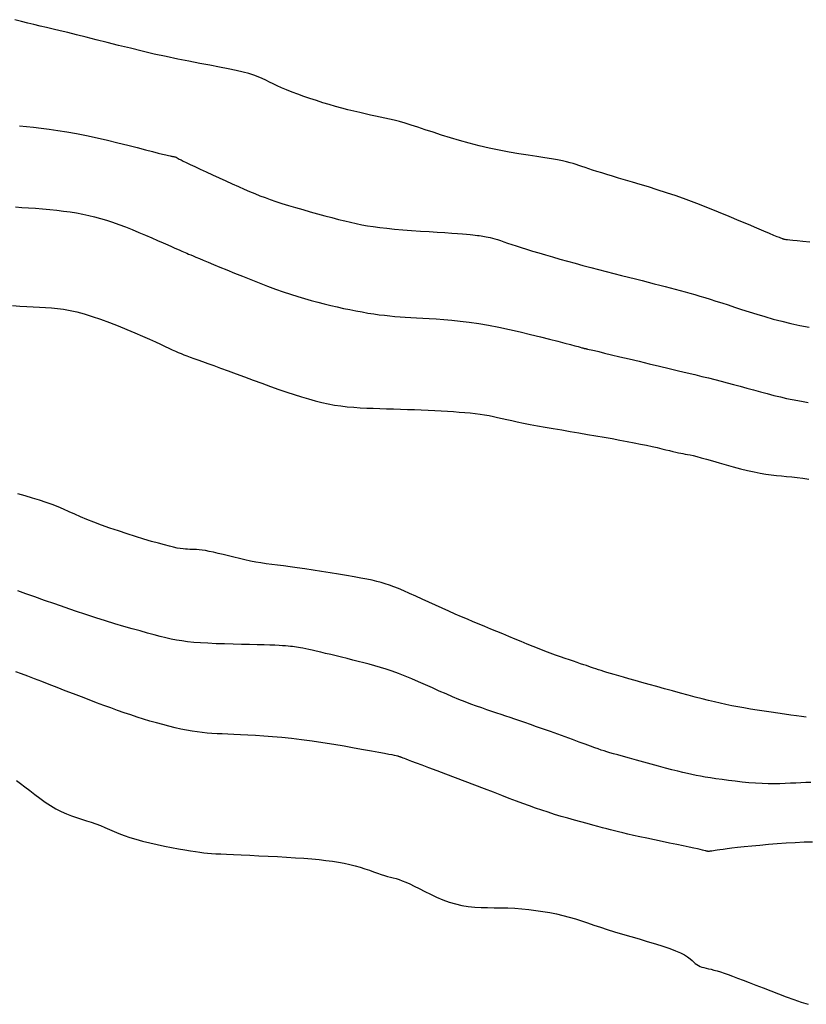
# Model space of a CAD drawing. Header units: millimetres. Extents: x 32690613 to 32693367, y 5343692 to 5344708.
# Tile 265 of 656: x 32692699 to 32692707, y 5343976 to 5343986. Entities that reach past the tile are written whole.
import ezdxf

# ---------------------------------------------------------------- set-up
doc = ezdxf.new("R2010")
doc.units = ezdxf.units.MM
doc.header["$LTSCALE"] = 20
for name, color, linetype in [('02-DGM_HL_493.00', 102, 'Continuous'), ('02-DGM_HL_493.50', 112, 'Continuous'), ('02-DGM_HL_494.00', 122, 'Continuous'), ('02-DGM_HL_494.50', 132, 'Continuous')]:
    doc.layers.add(name, color=color, linetype=linetype)

msp = doc.modelspace()

# ---------------------------------------------------------------- linework, layer by layer
at = {"layer": '02-DGM_HL_493.00', "elevation": 493, "flags": 128}
for points in [[(32692707.17, 5343983.8927), (32692707.1001, 5343983.8998), (32692707.0445, 5343983.9054), (32692707.0021, 5343983.9097), (32692706.9711, 5343983.9129), (32692706.9494, 5343983.9152), (32692706.9354, 5343983.9167), (32692706.9272, 5343983.9177), (32692706.9227, 5343983.9183), (32692706.9203, 5343983.9188), (32692706.9183, 5343983.9192), (32692706.9164, 5343983.9197), (32692706.9144, 5343983.9202), (32692706.9124, 5343983.9208), (32692706.9103, 5343983.9215), (32692706.908, 5343983.9222), (32692706.9055, 5343983.923), (32692706.9026, 5343983.9239), (32692706.8992, 5343983.925), (32692706.8935, 5343983.927), (32692706.884, 5343983.9307), (32692706.8687, 5343983.9368), (32692706.846, 5343983.9461), (32692706.814, 5343983.9595), (32692706.7709, 5343983.9776), (32692706.7151, 5343984.0013), (32692706.6454, 5343984.031), (32692706.5635, 5343984.0658), (32692706.4718, 5343984.1045), (32692706.3727, 5343984.1457), (32692706.2686, 5343984.1884), (32692706.1619, 5343984.2312), (32692706.0551, 5343984.2728), (32692705.9505, 5343984.3121), (32692705.85, 5343984.348), (32692705.7543, 5343984.3806), (32692705.6633, 5343984.4103), (32692705.5772, 5343984.4372), (32692705.4961, 5343984.4618), (32692705.4199, 5343984.4842), (32692705.3488, 5343984.5049), (32692705.2829, 5343984.5242), (32692705.2222, 5343984.5422), (32692705.1665, 5343984.5591), (32692705.1155, 5343984.575), (32692705.0688, 5343984.5898), (32692705.0263, 5343984.6035), (32692704.9875, 5343984.6163), (32692704.9523, 5343984.6281), (32692704.9203, 5343984.639), (32692704.8911, 5343984.6491), (32692704.863, 5343984.6585), (32692704.8343, 5343984.6674), (32692704.8034, 5343984.6762), (32692704.7684, 5343984.685), (32692704.7275, 5343984.694), (32692704.6792, 5343984.7034), (32692704.6214, 5343984.7136), (32692704.5532, 5343984.7247), (32692704.4756, 5343984.7368), (32692704.3902, 5343984.7502), (32692704.2987, 5343984.7651), (32692704.2028, 5343984.7817), (32692704.1041, 5343984.8), (32692704.0043, 5343984.8204), (32692703.9051, 5343984.843), (32692703.8078, 5343984.8678), (32692703.7133, 5343984.8943), (32692703.6222, 5343984.9218), (32692703.5348, 5343984.9494), (32692703.4519, 5343984.9766), (32692703.3738, 5343985.0026), (32692703.3013, 5343985.0267), (32692703.2348, 5343985.0481), (32692703.1745, 5343985.0664), (32692703.1196, 5343985.0818), (32692703.0688, 5343985.0951), (32692703.0209, 5343985.1067), (32692702.9747, 5343985.1171), (32692702.9288, 5343985.127), (32692702.8822, 5343985.1369), (32692702.8335, 5343985.1473), (32692702.7819, 5343985.1588), (32692702.7274, 5343985.1714), (32692702.6704, 5343985.1851), (32692702.6113, 5343985.1998), (32692702.5507, 5343985.2156), (32692702.4887, 5343985.2324), (32692702.426, 5343985.2503), (32692702.3627, 5343985.2691), (32692702.2995, 5343985.2889), (32692702.2369, 5343985.3094), (32692702.1757, 5343985.3305), (32692702.1164, 5343985.3518), (32692702.0597, 5343985.3731), (32692702.0064, 5343985.3942), (32692701.9571, 5343985.4149), (32692701.9124, 5343985.4349), (32692701.8726, 5343985.4539), (32692701.8361, 5343985.4722), (32692701.801, 5343985.4898), (32692701.7653, 5343985.5068), (32692701.7269, 5343985.5234), (32692701.6839, 5343985.5396), (32692701.6343, 5343985.5556), (32692701.5761, 5343985.5716), (32692701.5078, 5343985.5876), (32692701.4299, 5343985.6039), (32692701.3434, 5343985.6207), (32692701.2493, 5343985.6385), (32692701.1487, 5343985.6573), (32692701.0424, 5343985.6776), (32692700.9314, 5343985.6995), (32692700.8169, 5343985.7234), (32692700.6999, 5343985.7494), (32692700.5817, 5343985.777), (32692700.464, 5343985.8055), (32692700.3481, 5343985.8342), (32692700.2356, 5343985.8627), (32692700.1279, 5343985.8901), (32692700.0266, 5343985.9159), (32692699.9332, 5343985.9393), (32692699.8486, 5343985.9601), (32692699.7719, 5343985.9784), (32692699.7014, 5343985.995), (32692699.6357, 5343986.0103), (32692699.5732, 5343986.0249), (32692699.5124, 5343986.0395), (32692699.4518, 5343986.0545), (32692699.3898, 5343986.0705), (32692699.3253, 5343986.088)], [(32692699.3392, 5343978.5797), (32692699.3798, 5343978.5497), (32692699.4238, 5343978.516), (32692699.4707, 5343978.4795), (32692699.52, 5343978.4417), (32692699.571, 5343978.4036), (32692699.6232, 5343978.3666), (32692699.676, 5343978.3318), (32692699.7289, 5343978.3005), (32692699.7812, 5343978.2734), (32692699.8329, 5343978.2503), (32692699.8839, 5343978.2304), (32692699.934, 5343978.2128), (32692699.9832, 5343978.1968), (32692700.0313, 5343978.1817), (32692700.0783, 5343978.1667), (32692700.1241, 5343978.151), (32692700.1687, 5343978.134), (32692700.2129, 5343978.1158), (32692700.2575, 5343978.0968), (32692700.3035, 5343978.0773), (32692700.3518, 5343978.0574), (32692700.4032, 5343978.0375), (32692700.4588, 5343978.0179), (32692700.5192, 5343977.9989), (32692700.5852, 5343977.9806), (32692700.6551, 5343977.9634), (32692700.7274, 5343977.9472), (32692700.8, 5343977.9322), (32692700.8713, 5343977.9184), (32692700.9395, 5343977.906), (32692701.0026, 5343977.8951), (32692701.059, 5343977.8858), (32692701.1075, 5343977.8782), (32692701.1498, 5343977.8719), (32692701.1885, 5343977.8669), (32692701.226, 5343977.8628), (32692701.2647, 5343977.8594), (32692701.3073, 5343977.8565), (32692701.356, 5343977.8538), (32692701.4135, 5343977.851), (32692701.4814, 5343977.8479), (32692701.5584, 5343977.8446), (32692701.6424, 5343977.841), (32692701.7313, 5343977.837), (32692701.823, 5343977.8326), (32692701.9154, 5343977.828), (32692702.0064, 5343977.8229), (32692702.0939, 5343977.8175), (32692702.1763, 5343977.8117), (32692702.2535, 5343977.8054), (32692702.326, 5343977.7984), (32692702.394, 5343977.7907), (32692702.458, 5343977.7821), (32692702.5185, 5343977.7725), (32692702.5757, 5343977.7618), (32692702.6302, 5343977.7498), (32692702.6821, 5343977.7366), (32692702.7316, 5343977.7224), (32692702.7785, 5343977.7078), (32692702.8228, 5343977.6931), (32692702.8644, 5343977.6787), (32692702.9032, 5343977.6651), (32692702.9393, 5343977.6527), (32692702.9724, 5343977.6419), (32692703.0027, 5343977.633), (32692703.0312, 5343977.6253), (32692703.0588, 5343977.6181), (32692703.0866, 5343977.6104), (32692703.1158, 5343977.6015), (32692703.1472, 5343977.5905), (32692703.1821, 5343977.5766), (32692703.2214, 5343977.559), (32692703.266, 5343977.5371), (32692703.3154, 5343977.512), (32692703.3688, 5343977.4847), (32692703.4257, 5343977.4567), (32692703.4852, 5343977.429), (32692703.5466, 5343977.4029), (32692703.6093, 5343977.3796), (32692703.6725, 5343977.3605), (32692703.7356, 5343977.3463), (32692703.7987, 5343977.3366), (32692703.862, 5343977.3304), (32692703.9257, 5343977.3268), (32692703.99, 5343977.3251), (32692704.0551, 5343977.3241), (32692704.1211, 5343977.3232), (32692704.1883, 5343977.3214), (32692704.2568, 5343977.318), (32692704.3261, 5343977.3128), (32692704.3959, 5343977.3059), (32692704.4655, 5343977.2973), (32692704.5346, 5343977.287), (32692704.6025, 5343977.2752), (32692704.6689, 5343977.2618), (32692704.7333, 5343977.2469), (32692704.7953, 5343977.2305), (32692704.8559, 5343977.2128), (32692704.9159, 5343977.1938), (32692704.9763, 5343977.1738), (32692705.0383, 5343977.1528), (32692705.1027, 5343977.1311), (32692705.1707, 5343977.1087), (32692705.2432, 5343977.0858), (32692705.3207, 5343977.0625), (32692705.4017, 5343977.0389), (32692705.484, 5343977.0153), (32692705.5658, 5343976.9916), (32692705.6449, 5343976.9681), (32692705.7192, 5343976.9449), (32692705.7867, 5343976.9221), (32692705.8453, 5343976.8997), (32692705.8936, 5343976.8781), (32692705.9326, 5343976.8573), (32692705.9636, 5343976.8376), (32692705.9883, 5343976.8191), (32692706.0082, 5343976.8021), (32692706.0247, 5343976.7867), (32692706.0395, 5343976.7731), (32692706.054, 5343976.7616), (32692706.0695, 5343976.7521), (32692706.0863, 5343976.7445), (32692706.1047, 5343976.7381), (32692706.1247, 5343976.7325), (32692706.1464, 5343976.7273), (32692706.1701, 5343976.7219), (32692706.1957, 5343976.7159), (32692706.2236, 5343976.7088), (32692706.2537, 5343976.7003), (32692706.2867, 5343976.69), (32692706.323, 5343976.678), (32692706.363, 5343976.6639), (32692706.4074, 5343976.6477), (32692706.4567, 5343976.6293), (32692706.5112, 5343976.6084), (32692706.5716, 5343976.585), (32692706.6381, 5343976.5591), (32692706.7094, 5343976.5313), (32692706.7839, 5343976.5025), (32692706.8603, 5343976.4733), (32692706.9368, 5343976.4448), (32692707.0121, 5343976.4175), (32692707.0846, 5343976.3924), (32692707.1527, 5343976.3703)]]:
    msp.add_lwpolyline(points, dxfattribs=at)
at = {"layer": '02-DGM_HL_493.50', "elevation": 493.5, "flags": 128}
for points in [[(32692699.3706, 5343985.041), (32692699.4382, 5343985.034), (32692699.5095, 5343985.0264), (32692699.5847, 5343985.0179), (32692699.6643, 5343985.0079), (32692699.7486, 5343984.996), (32692699.8379, 5343984.9818), (32692699.9326, 5343984.9647), (32692700.0326, 5343984.9445), (32692700.1359, 5343984.922), (32692700.2398, 5343984.8979), (32692700.342, 5343984.8732), (32692700.4399, 5343984.8489), (32692700.5309, 5343984.8257), (32692700.6127, 5343984.8046), (32692700.6826, 5343984.7865), (32692700.7389, 5343984.7721), (32692700.7827, 5343984.761), (32692700.8156, 5343984.7529), (32692700.8395, 5343984.7472), (32692700.8561, 5343984.7434), (32692700.8672, 5343984.7412), (32692700.8746, 5343984.7399), (32692700.8799, 5343984.7391), (32692700.8848, 5343984.7384), (32692700.8894, 5343984.7376), (32692700.894, 5343984.7368), (32692700.8984, 5343984.7359), (32692700.9028, 5343984.7347), (32692700.9072, 5343984.7333), (32692700.9116, 5343984.7317), (32692700.9161, 5343984.7296), (32692700.9209, 5343984.7271), (32692700.927, 5343984.7238), (32692700.9354, 5343984.7191), (32692700.9474, 5343984.7127), (32692700.964, 5343984.704), (32692700.9864, 5343984.6927), (32692701.0156, 5343984.6782), (32692701.053, 5343984.6602), (32692701.099, 5343984.6383), (32692701.1524, 5343984.6132), (32692701.2115, 5343984.5857), (32692701.2745, 5343984.5566), (32692701.3397, 5343984.5268), (32692701.4053, 5343984.4969), (32692701.4696, 5343984.468), (32692701.5308, 5343984.4406), (32692701.5878, 5343984.4156), (32692701.6411, 5343984.3926), (32692701.6923, 5343984.3712), (32692701.7425, 5343984.3511), (32692701.7931, 5343984.3318), (32692701.8454, 5343984.3129), (32692701.9007, 5343984.294), (32692701.9602, 5343984.2747), (32692702.0248, 5343984.2547), (32692702.0936, 5343984.2341), (32692702.1653, 5343984.2133), (32692702.2384, 5343984.1927), (32692702.3117, 5343984.1724), (32692702.3838, 5343984.153), (32692702.4533, 5343984.1346), (32692702.5189, 5343984.1176), (32692702.5797, 5343984.1022), (32692702.6369, 5343984.0884), (32692702.6921, 5343984.0759), (32692702.7469, 5343984.0647), (32692702.8029, 5343984.0546), (32692702.8618, 5343984.0454), (32692702.9253, 5343984.037), (32692702.995, 5343984.0292), (32692703.0717, 5343984.0219), (32692703.1541, 5343984.015), (32692703.2396, 5343984.0085), (32692703.3261, 5343984.0025), (32692703.4113, 5343983.9968), (32692703.4929, 5343983.9916), (32692703.5686, 5343983.9868), (32692703.6362, 5343983.9823), (32692703.6939, 5343983.9782), (32692703.7423, 5343983.9745), (32692703.7828, 5343983.971), (32692703.8164, 5343983.9679), (32692703.8444, 5343983.9649), (32692703.8681, 5343983.9622), (32692703.8885, 5343983.9597), (32692703.907, 5343983.9572), (32692703.9245, 5343983.9549), (32692703.9417, 5343983.9524), (32692703.959, 5343983.9497), (32692703.9768, 5343983.9465), (32692703.9956, 5343983.9427), (32692704.0157, 5343983.938), (32692704.0375, 5343983.9323), (32692704.0616, 5343983.9253), (32692704.0883, 5343983.917), (32692704.1179, 5343983.9073), (32692704.1507, 5343983.8962), (32692704.1871, 5343983.8839), (32692704.2273, 5343983.8704), (32692704.2715, 5343983.8556), (32692704.3203, 5343983.8398), (32692704.3737, 5343983.8228), (32692704.432, 5343983.8049), (32692704.4946, 5343983.786), (32692704.5612, 5343983.7664), (32692704.631, 5343983.7463), (32692704.7034, 5343983.7257), (32692704.7779, 5343983.7049), (32692704.8539, 5343983.684), (32692704.9308, 5343983.6632), (32692705.008, 5343983.6426), (32692705.085, 5343983.6223), (32692705.1612, 5343983.6024), (32692705.2363, 5343983.583), (32692705.3096, 5343983.5642), (32692705.3806, 5343983.5461), (32692705.4489, 5343983.5288), (32692705.5139, 5343983.5124), (32692705.5752, 5343983.4968), (32692705.6333, 5343983.4821), (32692705.6884, 5343983.468), (32692705.7412, 5343983.4544), (32692705.7921, 5343983.4412), (32692705.8416, 5343983.4281), (32692705.8901, 5343983.4151), (32692705.9381, 5343983.4019), (32692705.9861, 5343983.3885), (32692706.0345, 5343983.3746), (32692706.0839, 5343983.3601), (32692706.1348, 5343983.3448), (32692706.1876, 5343983.3286), (32692706.2428, 5343983.3112), (32692706.3009, 5343983.2926), (32692706.3624, 5343983.2726), (32692706.4277, 5343983.251), (32692706.4967, 5343983.2283), (32692706.5693, 5343983.2048), (32692706.6453, 5343983.1809), (32692706.7247, 5343983.1572), (32692706.8071, 5343983.1339), (32692706.8926, 5343983.1116), (32692706.981, 5343983.0906), (32692707.0718, 5343983.0714), (32692707.1638, 5343983.0538)], [(32692707.1971, 5343977.9721), (32692707.1132, 5343977.9695), (32692707.0261, 5343977.9654), (32692706.9371, 5343977.96), (32692706.848, 5343977.9536), (32692706.7602, 5343977.9465), (32692706.6756, 5343977.9389), (32692706.5958, 5343977.9312), (32692706.5224, 5343977.9236), (32692706.4571, 5343977.9164), (32692706.4011, 5343977.9099), (32692706.3539, 5343977.9041), (32692706.3146, 5343977.899), (32692706.2823, 5343977.8946), (32692706.256, 5343977.8907), (32692706.2348, 5343977.8875), (32692706.2178, 5343977.8849), (32692706.204, 5343977.8828), (32692706.1927, 5343977.8813), (32692706.1833, 5343977.8803), (32692706.1756, 5343977.8797), (32692706.1691, 5343977.8796), (32692706.1634, 5343977.8799), (32692706.1584, 5343977.8805), (32692706.1534, 5343977.8815), (32692706.1484, 5343977.8827), (32692706.1426, 5343977.8842), (32692706.135, 5343977.8862), (32692706.1242, 5343977.8889), (32692706.109, 5343977.8926), (32692706.088, 5343977.8975), (32692706.0599, 5343977.9038), (32692706.0235, 5343977.9118), (32692705.9775, 5343977.9217), (32692705.9211, 5343977.9336), (32692705.8562, 5343977.9472), (32692705.7853, 5343977.962), (32692705.7109, 5343977.9776), (32692705.6355, 5343977.9934), (32692705.5616, 5343978.0091), (32692705.4917, 5343978.024), (32692705.4283, 5343978.0378), (32692705.3731, 5343978.0502), (32692705.3249, 5343978.0613), (32692705.282, 5343978.0716), (32692705.2423, 5343978.0815), (32692705.204, 5343978.0913), (32692705.1652, 5343978.1016), (32692705.1241, 5343978.1126), (32692705.0787, 5343978.1249), (32692705.0275, 5343978.1386), (32692704.9713, 5343978.1538), (32692704.9111, 5343978.1702), (32692704.8479, 5343978.1877), (32692704.7828, 5343978.2061), (32692704.7169, 5343978.2253), (32692704.6512, 5343978.245), (32692704.5869, 5343978.2652), (32692704.5245, 5343978.2856), (32692704.4633, 5343978.3067), (32692704.4018, 5343978.3286), (32692704.3389, 5343978.3518), (32692704.2733, 5343978.3765), (32692704.2036, 5343978.4031), (32692704.1286, 5343978.4319), (32692704.047, 5343978.4632), (32692703.9582, 5343978.4972), (32692703.8642, 5343978.533), (32692703.7677, 5343978.5697), (32692703.6715, 5343978.6063), (32692703.5781, 5343978.6416), (32692703.4904, 5343978.6748), (32692703.4109, 5343978.7048), (32692703.3425, 5343978.7306), (32692703.287, 5343978.7514), (32692703.2435, 5343978.7677), (32692703.2105, 5343978.78), (32692703.1862, 5343978.789), (32692703.169, 5343978.7954), (32692703.1573, 5343978.7997), (32692703.1495, 5343978.8025), (32692703.1439, 5343978.8046), (32692703.139, 5343978.8065), (32692703.1347, 5343978.8082), (32692703.1306, 5343978.8098), (32692703.1268, 5343978.8114), (32692703.123, 5343978.8129), (32692703.1192, 5343978.8143), (32692703.1152, 5343978.8157), (32692703.111, 5343978.8171), (32692703.1061, 5343978.8186), (32692703.099, 5343978.8204), (32692703.0881, 5343978.8229), (32692703.0716, 5343978.8263), (32692703.0478, 5343978.831), (32692703.0149, 5343978.8373), (32692702.9713, 5343978.8455), (32692702.9151, 5343978.8559), (32692702.8454, 5343978.8687), (32692702.7637, 5343978.8834), (32692702.6725, 5343978.8996), (32692702.574, 5343978.9165), (32692702.4705, 5343978.9336), (32692702.3645, 5343978.9502), (32692702.2581, 5343978.966), (32692702.1538, 5343978.9801), (32692702.0536, 5343978.9922), (32692701.9578, 5343979.0024), (32692701.8667, 5343979.0108), (32692701.7805, 5343979.0177), (32692701.6992, 5343979.0233), (32692701.6231, 5343979.0277), (32692701.5523, 5343979.0313), (32692701.4868, 5343979.0341), (32692701.4268, 5343979.0365), (32692701.3713, 5343979.0386), (32692701.3192, 5343979.041), (32692701.2695, 5343979.0437), (32692701.2211, 5343979.0473), (32692701.173, 5343979.0519), (32692701.124, 5343979.0579), (32692701.0731, 5343979.0656), (32692701.0195, 5343979.0752), (32692700.9634, 5343979.0867), (32692700.905, 5343979.0999), (32692700.8449, 5343979.1147), (32692700.7833, 5343979.1308), (32692700.7208, 5343979.1481), (32692700.6577, 5343979.1664), (32692700.5943, 5343979.1856), (32692700.531, 5343979.2056), (32692700.4675, 5343979.2264), (32692700.4033, 5343979.2481), (32692700.338, 5343979.2709), (32692700.2712, 5343979.2948), (32692700.2024, 5343979.32), (32692700.1313, 5343979.3465), (32692700.0574, 5343979.3745), (32692699.9805, 5343979.4039), (32692699.9015, 5343979.4344), (32692699.8217, 5343979.4654), (32692699.7422, 5343979.4963), (32692699.6642, 5343979.5266), (32692699.5889, 5343979.5557), (32692699.5175, 5343979.5832), (32692699.4511, 5343979.6085), (32692699.3905, 5343979.6311), (32692699.3346, 5343979.6515)]]:
    msp.add_lwpolyline(points, dxfattribs=at)
at = {"layer": '02-DGM_HL_494.00', "elevation": 494, "flags": 128}
for points in [[(32692699.3292, 5343984.2396), (32692699.3934, 5343984.236), (32692699.4602, 5343984.2317), (32692699.5288, 5343984.2268), (32692699.5984, 5343984.2212), (32692699.6682, 5343984.2149), (32692699.7374, 5343984.2077), (32692699.8052, 5343984.1996), (32692699.8709, 5343984.1906), (32692699.9338, 5343984.1805), (32692699.9944, 5343984.1692), (32692700.0536, 5343984.1566), (32692700.1119, 5343984.1424), (32692700.1701, 5343984.1265), (32692700.2289, 5343984.1087), (32692700.289, 5343984.0889), (32692700.3512, 5343984.0667), (32692700.4158, 5343984.0423), (32692700.4819, 5343984.0162), (32692700.548, 5343983.9892), (32692700.6129, 5343983.962), (32692700.6751, 5343983.9352), (32692700.7334, 5343983.9098), (32692700.7865, 5343983.8864), (32692700.8328, 5343983.8658), (32692700.8717, 5343983.8485), (32692700.9038, 5343983.8342), (32692700.9302, 5343983.8223), (32692700.9524, 5343983.8125), (32692700.9713, 5343983.8041), (32692700.9882, 5343983.7966), (32692701.0043, 5343983.7896), (32692701.0208, 5343983.7825), (32692701.0389, 5343983.7749), (32692701.0595, 5343983.7663), (32692701.0834, 5343983.7563), (32692701.1116, 5343983.7446), (32692701.1449, 5343983.7308), (32692701.1842, 5343983.7145), (32692701.2304, 5343983.6953), (32692701.2844, 5343983.6728), (32692701.3467, 5343983.6469), (32692701.4162, 5343983.6181), (32692701.4912, 5343983.5873), (32692701.5702, 5343983.5551), (32692701.6518, 5343983.5225), (32692701.7342, 5343983.4901), (32692701.8161, 5343983.4589), (32692701.8957, 5343983.4294), (32692701.972, 5343983.4025), (32692702.0451, 5343983.378), (32692702.1154, 5343983.3556), (32692702.1833, 5343983.3351), (32692702.2494, 5343983.3163), (32692702.314, 5343983.2989), (32692702.3777, 5343983.2827), (32692702.4409, 5343983.2675), (32692702.504, 5343983.2529), (32692702.5668, 5343983.2392), (32692702.6289, 5343983.2262), (32692702.6902, 5343983.2142), (32692702.7502, 5343983.2032), (32692702.8088, 5343983.1932), (32692702.8657, 5343983.1843), (32692702.9205, 5343983.1766), (32692702.9732, 5343983.1702), (32692703.0243, 5343983.1648), (32692703.0749, 5343983.1603), (32692703.1258, 5343983.1564), (32692703.1777, 5343983.153), (32692703.2317, 5343983.1498), (32692703.2885, 5343983.1466), (32692703.349, 5343983.1433), (32692703.414, 5343983.1395), (32692703.4836, 5343983.135), (32692703.5579, 5343983.1294), (32692703.6367, 5343983.1223), (32692703.7203, 5343983.1134), (32692703.8086, 5343983.1022), (32692703.9017, 5343983.0885), (32692703.9995, 5343983.0719), (32692704.1017, 5343983.0522), (32692704.2063, 5343983.03), (32692704.3109, 5343983.0064), (32692704.4132, 5343982.9821), (32692704.5108, 5343982.9579), (32692704.6012, 5343982.9349), (32692704.6821, 5343982.9139), (32692704.7512, 5343982.8957), (32692704.8066, 5343982.881), (32692704.8496, 5343982.8696), (32692704.8817, 5343982.8611), (32692704.9047, 5343982.8549), (32692704.9204, 5343982.8507), (32692704.9305, 5343982.8479), (32692704.9367, 5343982.8463), (32692704.9407, 5343982.8452), (32692704.944, 5343982.8443), (32692704.9469, 5343982.8436), (32692704.9496, 5343982.843), (32692704.952, 5343982.8425), (32692704.9543, 5343982.8421), (32692704.9564, 5343982.8417), (32692704.9586, 5343982.8413), (32692704.9608, 5343982.8409), (32692704.9634, 5343982.8404), (32692704.968, 5343982.8395), (32692704.9765, 5343982.8376), (32692704.9908, 5343982.8343), (32692705.0126, 5343982.8292), (32692705.0439, 5343982.8219), (32692705.0866, 5343982.8117), (32692705.1425, 5343982.7984), (32692705.2127, 5343982.7817), (32692705.2949, 5343982.762), (32692705.3863, 5343982.7402), (32692705.4838, 5343982.7169), (32692705.5843, 5343982.6928), (32692705.685, 5343982.6687), (32692705.7827, 5343982.6453), (32692705.8745, 5343982.6233), (32692705.9581, 5343982.6033), (32692706.0343, 5343982.585), (32692706.1045, 5343982.568), (32692706.1701, 5343982.5519), (32692706.2326, 5343982.5363), (32692706.2936, 5343982.5208), (32692706.3543, 5343982.505), (32692706.4164, 5343982.4885), (32692706.4809, 5343982.4709), (32692706.5473, 5343982.4527), (32692706.6147, 5343982.4341), (32692706.6825, 5343982.4156), (32692706.7496, 5343982.3976), (32692706.8154, 5343982.3805), (32692706.8789, 5343982.3648), (32692706.9393, 5343982.3507), (32692706.9961, 5343982.3387), (32692707.0501, 5343982.3283), (32692707.1025, 5343982.3193), (32692707.1542, 5343982.3111)], [(32692707.1802, 5343978.5591), (32692707.13, 5343978.5582), (32692707.0801, 5343978.5565), (32692707.0298, 5343978.5543), (32692706.9789, 5343978.5518), (32692706.9269, 5343978.5496), (32692706.8732, 5343978.5478), (32692706.8175, 5343978.5469), (32692706.7594, 5343978.5472), (32692706.6984, 5343978.549), (32692706.6342, 5343978.5526), (32692706.5679, 5343978.5578), (32692706.5005, 5343978.5642), (32692706.4332, 5343978.5716), (32692706.3671, 5343978.5797), (32692706.3034, 5343978.5882), (32692706.2433, 5343978.5967), (32692706.1879, 5343978.605), (32692706.1378, 5343978.6129), (32692706.0919, 5343978.6207), (32692706.0485, 5343978.6287), (32692706.0058, 5343978.6372), (32692705.9621, 5343978.6467), (32692705.9159, 5343978.6576), (32692705.8653, 5343978.6701), (32692705.8087, 5343978.6848), (32692705.745, 5343978.7017), (32692705.6759, 5343978.7203), (32692705.6037, 5343978.74), (32692705.5307, 5343978.7602), (32692705.4591, 5343978.7801), (32692705.3912, 5343978.799), (32692705.3294, 5343978.8163), (32692705.2759, 5343978.8313), (32692705.2323, 5343978.8436), (32692705.1966, 5343978.8538), (32692705.1664, 5343978.8627), (32692705.1389, 5343978.8712), (32692705.1116, 5343978.8801), (32692705.0819, 5343978.8903), (32692705.047, 5343978.9027), (32692705.0045, 5343978.918), (32692704.9525, 5343978.937), (32692704.8923, 5343978.9589), (32692704.8258, 5343978.9832), (32692704.7553, 5343979.0089), (32692704.6828, 5343979.0352), (32692704.6103, 5343979.0615), (32692704.5399, 5343979.0868), (32692704.4737, 5343979.1104), (32692704.4132, 5343979.1318), (32692704.358, 5343979.151), (32692704.307, 5343979.1685), (32692704.2591, 5343979.1848), (32692704.2135, 5343979.2001), (32692704.169, 5343979.215), (32692704.1246, 5343979.2297), (32692704.0794, 5343979.2448), (32692704.0325, 5343979.2606), (32692703.9836, 5343979.2772), (32692703.9326, 5343979.2949), (32692703.8796, 5343979.3139), (32692703.8243, 5343979.3342), (32692703.7667, 5343979.3561), (32692703.7068, 5343979.3798), (32692703.6445, 5343979.4055), (32692703.5797, 5343979.4331), (32692703.5131, 5343979.4622), (32692703.4453, 5343979.4922), (32692703.377, 5343979.5225), (32692703.3087, 5343979.5524), (32692703.2412, 5343979.5814), (32692703.175, 5343979.6088), (32692703.111, 5343979.634), (32692703.0494, 5343979.6567), (32692702.9902, 5343979.6769), (32692702.9327, 5343979.695), (32692702.8767, 5343979.7115), (32692702.8217, 5343979.7267), (32692702.7673, 5343979.7409), (32692702.713, 5343979.7546), (32692702.6585, 5343979.7681), (32692702.6034, 5343979.7817), (32692702.5483, 5343979.7952), (32692702.494, 5343979.8085), (32692702.4412, 5343979.8214), (32692702.3906, 5343979.8336), (32692702.343, 5343979.8451), (32692702.299, 5343979.8555), (32692702.2594, 5343979.8646), (32692702.2247, 5343979.8724), (32692702.1945, 5343979.8789), (32692702.1678, 5343979.8844), (32692702.1441, 5343979.8889), (32692702.1226, 5343979.8926), (32692702.1025, 5343979.8957), (32692702.0831, 5343979.8984), (32692702.0637, 5343979.9009), (32692702.0434, 5343979.9032), (32692702.0212, 5343979.9054), (32692701.996, 5343979.9076), (32692701.9665, 5343979.9096), (32692701.9316, 5343979.9116), (32692701.8902, 5343979.9135), (32692701.8412, 5343979.9152), (32692701.7834, 5343979.9169), (32692701.7162, 5343979.9185), (32692701.6412, 5343979.9202), (32692701.5609, 5343979.922), (32692701.4773, 5343979.9241), (32692701.3928, 5343979.9266), (32692701.3096, 5343979.9295), (32692701.2299, 5343979.9332), (32692701.1559, 5343979.9375), (32692701.0894, 5343979.9428), (32692701.0291, 5343979.9491), (32692700.9732, 5343979.9565), (32692700.92, 5343979.9654), (32692700.8678, 5343979.9757), (32692700.8146, 5343979.9876), (32692700.7587, 5343980.0014), (32692700.6983, 5343980.0171), (32692700.632, 5343980.0349), (32692700.5599, 5343980.0547), (32692700.4822, 5343980.0767), (32692700.3995, 5343980.1007), (32692700.3121, 5343980.1268), (32692700.2203, 5343980.1549), (32692700.1246, 5343980.1851), (32692700.0253, 5343980.2172), (32692699.9232, 5343980.2511), (32692699.8198, 5343980.2863), (32692699.7173, 5343980.3217), (32692699.6174, 5343980.3567), (32692699.5222, 5343980.3904), (32692699.4337, 5343980.422), (32692699.3537, 5343980.4506)]]:
    msp.add_lwpolyline(points, dxfattribs=at)
at = {"layer": '02-DGM_HL_494.50', "elevation": 494.5, "flags": 128}
for points in [[(32692699.3026, 5343983.2661), (32692699.374, 5343983.2608), (32692699.4416, 5343983.2565), (32692699.5059, 5343983.2531), (32692699.5672, 5343983.2503), (32692699.6266, 5343983.2472), (32692699.6852, 5343983.2433), (32692699.7442, 5343983.2378), (32692699.8049, 5343983.2299), (32692699.8685, 5343983.2188), (32692699.9361, 5343983.2039), (32692700.009, 5343983.1844), (32692700.0878, 5343983.1599), (32692700.1711, 5343983.1311), (32692700.2568, 5343983.0993), (32692700.3431, 5343983.0656), (32692700.4277, 5343983.0311), (32692700.5089, 5343982.9969), (32692700.5845, 5343982.9642), (32692700.6526, 5343982.9341), (32692700.7117, 5343982.9075), (32692700.7625, 5343982.8842), (32692700.8063, 5343982.8639), (32692700.8444, 5343982.8461), (32692700.878, 5343982.8305), (32692700.9083, 5343982.8166), (32692700.9366, 5343982.8039), (32692700.9643, 5343982.7922), (32692700.9924, 5343982.7809), (32692701.022, 5343982.7696), (32692701.0541, 5343982.7579), (32692701.0897, 5343982.7452), (32692701.1298, 5343982.7309), (32692701.1753, 5343982.7148), (32692701.2273, 5343982.6962), (32692701.2867, 5343982.6746), (32692701.3541, 5343982.6499), (32692701.4284, 5343982.6224), (32692701.5078, 5343982.5929), (32692701.591, 5343982.562), (32692701.6762, 5343982.5306), (32692701.762, 5343982.4992), (32692701.8467, 5343982.4686), (32692701.9288, 5343982.4395), (32692702.0069, 5343982.4125), (32692702.0814, 5343982.3876), (32692702.1527, 5343982.3649), (32692702.2213, 5343982.3445), (32692702.2877, 5343982.3263), (32692702.3526, 5343982.3103), (32692702.4162, 5343982.2966), (32692702.4793, 5343982.2851), (32692702.5423, 5343982.2759), (32692702.6053, 5343982.2686), (32692702.6685, 5343982.263), (32692702.7321, 5343982.2587), (32692702.7963, 5343982.2555), (32692702.8611, 5343982.253), (32692702.9268, 5343982.2509), (32692702.9935, 5343982.2489), (32692703.0613, 5343982.2468), (32692703.1299, 5343982.2445), (32692703.1987, 5343982.242), (32692703.2674, 5343982.2393), (32692703.3355, 5343982.2364), (32692703.4026, 5343982.2334), (32692703.4683, 5343982.2303), (32692703.532, 5343982.2269), (32692703.5936, 5343982.2235), (32692703.6528, 5343982.2198), (32692703.7097, 5343982.2158), (32692703.7643, 5343982.2114), (32692703.8167, 5343982.2065), (32692703.8668, 5343982.201), (32692703.9146, 5343982.1949), (32692703.9603, 5343982.1881), (32692704.0039, 5343982.1804), (32692704.0464, 5343982.1719), (32692704.0889, 5343982.1627), (32692704.1327, 5343982.1528), (32692704.1788, 5343982.1422), (32692704.2283, 5343982.131), (32692704.2824, 5343982.1191), (32692704.3422, 5343982.1068), (32692704.4085, 5343982.0938), (32692704.4805, 5343982.0805), (32692704.5573, 5343982.0668), (32692704.6378, 5343982.0528), (32692704.7209, 5343982.0386), (32692704.8056, 5343982.0242), (32692704.8908, 5343982.0098), (32692704.9754, 5343981.9954), (32692705.0585, 5343981.9812), (32692705.1395, 5343981.967), (32692705.2181, 5343981.9531), (32692705.2937, 5343981.9394), (32692705.366, 5343981.9259), (32692705.4345, 5343981.9128), (32692705.4988, 5343981.9), (32692705.5584, 5343981.8877), (32692705.613, 5343981.8758), (32692705.6628, 5343981.8644), (32692705.7079, 5343981.8537), (32692705.7487, 5343981.8438), (32692705.7854, 5343981.8347), (32692705.8182, 5343981.8266), (32692705.8475, 5343981.8196), (32692705.8733, 5343981.8138), (32692705.8963, 5343981.8092), (32692705.9176, 5343981.8053), (32692705.9389, 5343981.8015), (32692705.9617, 5343981.7973), (32692705.9874, 5343981.7922), (32692706.0177, 5343981.7855), (32692706.0539, 5343981.7766), (32692706.0978, 5343981.7651), (32692706.1501, 5343981.7505), (32692706.2097, 5343981.7335), (32692706.2748, 5343981.7148), (32692706.3436, 5343981.6953), (32692706.4143, 5343981.6756), (32692706.485, 5343981.6568), (32692706.5539, 5343981.6394), (32692706.6194, 5343981.6245), (32692706.68, 5343981.6124), (32692706.7363, 5343981.603), (32692706.7894, 5343981.5955), (32692706.8403, 5343981.5895), (32692706.8902, 5343981.5845), (32692706.94, 5343981.5797), (32692706.9909, 5343981.5748), (32692707.0438, 5343981.569), (32692707.0997, 5343981.5621), (32692707.1581, 5343981.5539)], [(32692707.1349, 5343979.2042), (32692707.0884, 5343979.2105), (32692707.0377, 5343979.2174), (32692706.9813, 5343979.225), (32692706.92, 5343979.2335), (32692706.8551, 5343979.2426), (32692706.7878, 5343979.2524), (32692706.7193, 5343979.2626), (32692706.6508, 5343979.2731), (32692706.5836, 5343979.2839), (32692706.519, 5343979.2949), (32692706.4577, 5343979.306), (32692706.399, 5343979.3173), (32692706.3419, 5343979.329), (32692706.2851, 5343979.3415), (32692706.2275, 5343979.3549), (32692706.168, 5343979.3694), (32692706.1055, 5343979.3852), (32692706.0388, 5343979.4026), (32692705.9673, 5343979.4216), (32692705.8919, 5343979.4419), (32692705.8143, 5343979.4632), (32692705.736, 5343979.4848), (32692705.6583, 5343979.5064), (32692705.5829, 5343979.5274), (32692705.5113, 5343979.5476), (32692705.4449, 5343979.5663), (32692705.3849, 5343979.5833), (32692705.3312, 5343979.5987), (32692705.2831, 5343979.6125), (32692705.2402, 5343979.6249), (32692705.2019, 5343979.6362), (32692705.1675, 5343979.6464), (32692705.1367, 5343979.6558), (32692705.1088, 5343979.6645), (32692705.0832, 5343979.6726), (32692705.0593, 5343979.6805), (32692705.0362, 5343979.6882), (32692705.0133, 5343979.696), (32692704.9897, 5343979.7041), (32692704.9647, 5343979.7127), (32692704.9376, 5343979.7219), (32692704.9076, 5343979.7321), (32692704.8741, 5343979.7433), (32692704.8372, 5343979.7557), (32692704.797, 5343979.7693), (32692704.7537, 5343979.7841), (32692704.7075, 5343979.8002), (32692704.6585, 5343979.8176), (32692704.6071, 5343979.8365), (32692704.5532, 5343979.8567), (32692704.4973, 5343979.8784), (32692704.4396, 5343979.9014), (32692704.3805, 5343979.9253), (32692704.3206, 5343979.9498), (32692704.2601, 5343979.9749), (32692704.1995, 5343980.0001), (32692704.1393, 5343980.0252), (32692704.0797, 5343980.0499), (32692704.0212, 5343980.0742), (32692703.9633, 5343980.0981), (32692703.9058, 5343980.1219), (32692703.8481, 5343980.146), (32692703.7898, 5343980.1705), (32692703.7306, 5343980.1958), (32692703.6698, 5343980.2221), (32692703.6073, 5343980.2498), (32692703.5426, 5343980.2788), (32692703.4767, 5343980.3088), (32692703.4105, 5343980.3392), (32692703.345, 5343980.3691), (32692703.2813, 5343980.3982), (32692703.2203, 5343980.4256), (32692703.1631, 5343980.4507), (32692703.1107, 5343980.473), (32692703.0636, 5343980.492), (32692703.0204, 5343980.508), (32692702.9792, 5343980.5218), (32692702.9382, 5343980.5337), (32692702.8956, 5343980.5446), (32692702.8495, 5343980.5549), (32692702.798, 5343980.5652), (32692702.7392, 5343980.5762), (32692702.672, 5343980.5883), (32692702.5976, 5343980.6013), (32692702.5181, 5343980.6148), (32692702.4353, 5343980.6285), (32692702.3512, 5343980.6421), (32692702.2678, 5343980.6552), (32692702.187, 5343980.6674), (32692702.1108, 5343980.6784), (32692702.0407, 5343980.688), (32692701.9761, 5343980.6965), (32692701.916, 5343980.7042), (32692701.8595, 5343980.7115), (32692701.8054, 5343980.7189), (32692701.7528, 5343980.7268), (32692701.7008, 5343980.7354), (32692701.6482, 5343980.7454), (32692701.5944, 5343980.7568), (32692701.5398, 5343980.7693), (32692701.4854, 5343980.7825), (32692701.4318, 5343980.7959), (32692701.38, 5343980.8089), (32692701.3308, 5343980.8211), (32692701.2849, 5343980.8319), (32692701.2431, 5343980.8409), (32692701.2061, 5343980.8478), (32692701.1733, 5343980.8526), (32692701.1442, 5343980.8559), (32692701.118, 5343980.858), (32692701.0941, 5343980.8591), (32692701.0717, 5343980.8598), (32692701.0503, 5343980.8603), (32692701.029, 5343980.8611), (32692701.0072, 5343980.8624), (32692700.9837, 5343980.8647), (32692700.9573, 5343980.8683), (32692700.9269, 5343980.8737), (32692700.8913, 5343980.8812), (32692700.8493, 5343980.8911), (32692700.7996, 5343980.904), (32692700.7412, 5343980.9201), (32692700.6733, 5343980.9396), (32692700.5977, 5343980.9622), (32692700.5165, 5343980.9872), (32692700.4319, 5343981.0141), (32692700.3462, 5343981.0423), (32692700.2616, 5343981.0711), (32692700.1803, 5343981.1), (32692700.1046, 5343981.1283), (32692700.0359, 5343981.1557), (32692699.9732, 5343981.1821), (32692699.915, 5343981.2075), (32692699.8596, 5343981.2321), (32692699.8052, 5343981.2559), (32692699.7503, 5343981.2791), (32692699.6933, 5343981.3018), (32692699.6323, 5343981.324), (32692699.5665, 5343981.3458), (32692699.497, 5343981.3671), (32692699.4256, 5343981.3876), (32692699.3543, 5343981.4071)]]:
    msp.add_lwpolyline(points, dxfattribs=at)

doc.saveas('drawing.dxf')
